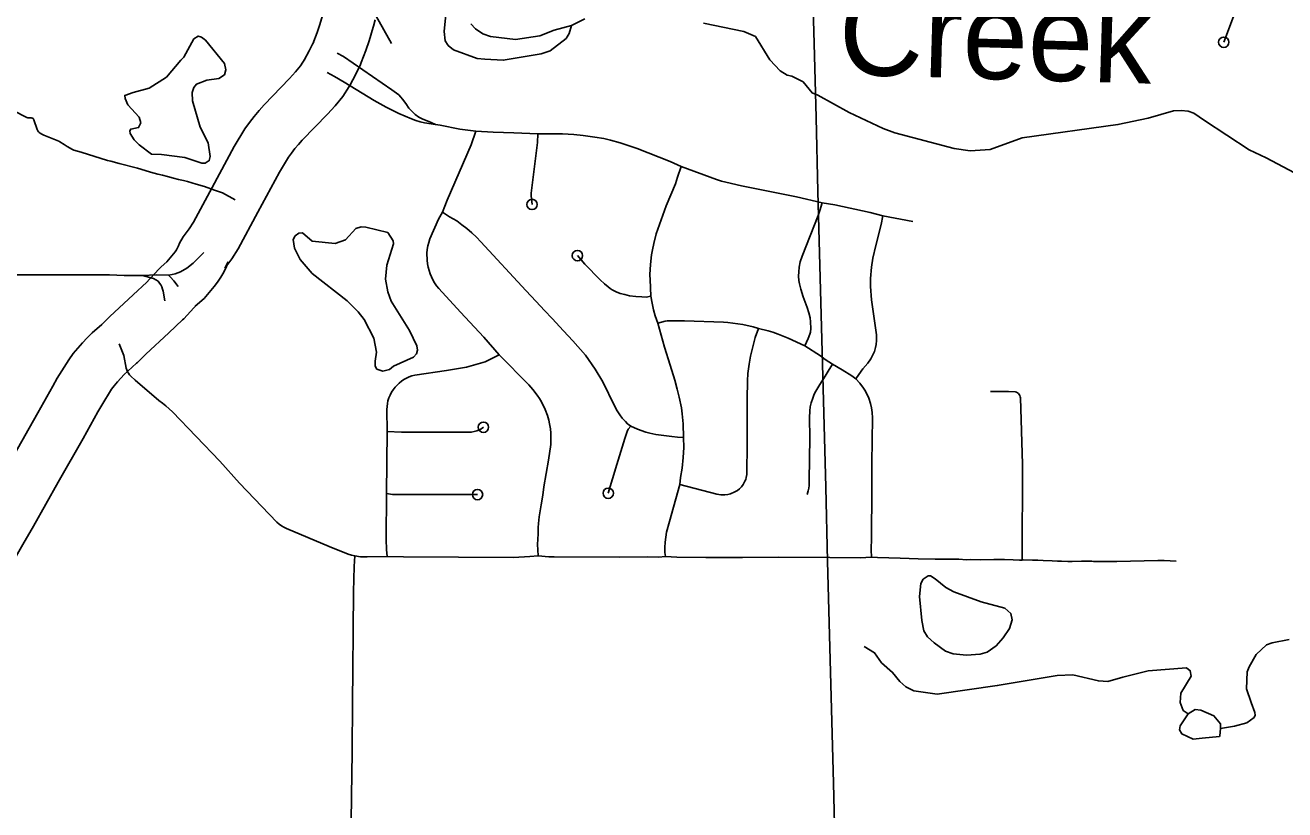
# Model space of a CAD drawing. Extents: x -19 to 366, y -4 to 359.
# Drawn here: x 148.706 to 149.853, y 187.469 to 188.183 of the extents above; entities that cross this region are included whole.
import ezdxf

# ---------------------------------------------------------------- set-up
doc = ezdxf.new("R2010")
doc.units = 0
for name, color, linetype in [('R_Contour Annot', 7, 'Continuous'), ('R_Striping', 7, 'Continuous'), ('R_Temp Easement', 7, 'Continuous'), ('R_Vert Alg', 7, 'Continuous'), ('Sheet Fence', 7, 'Continuous')]:
    doc.layers.add(name, color=color, linetype=linetype)

msp = doc.modelspace()

# ---------------------------------------------------------------- linework, layer by layer
at = {"layer": 'R_Contour Annot'}
for p, q in [((149.0244, 188.188), (149.023, 188.1824)), ((149.023, 188.1824), (149.0227, 188.1813)), ((148.9684, 188.1682), (148.9676, 188.1663)), ((148.9606, 188.1528), (148.9597, 188.1513)), ((149.0117, 188.1493), (149.0109, 188.1475)), ((149.0015, 188.129), (149.0006, 188.1275)), ((148.9176, 188.013), (148.9176, 188.0129)), ((148.8463, 187.9848), (148.8495, 187.9906)), ((148.8874, 187.9621), (148.8905, 187.9678)), ((148.8155, 187.9484), (148.8278, 187.9615)), ((148.8278, 187.9615), (148.8296, 187.9632)), ((148.8165, 187.9493), (148.8155, 187.9484)), ((148.8623, 187.9291), (148.85, 187.9159)), ((148.8606, 187.9274), (148.8623, 187.9291)), ((148.7755, 187.9108), (148.7748, 187.9101)), ((148.85, 187.9159), (148.849, 187.915)), ((148.8078, 187.8761), (148.807, 187.8754)), ((148.7357, 187.7672), (148.7358, 187.7672))]:
    msp.add_line(p, q, dxfattribs=at)
for points in [[(148.9676, 188.1663), (148.9715, 188.1765), (148.974, 188.1837), (148.9774, 188.1949)], [(149.0227, 188.1813), (149.019, 188.169), (149.0159, 188.1602), (149.0117, 188.1493)], [(148.9597, 188.1513), (148.9642, 188.1597), (148.9684, 188.1682)], [(148.876, 188.0354), (148.8961, 188.0728), (148.9058, 188.0888), (148.91, 188.0947), (148.9142, 188.1002), (148.9186, 188.1056), (148.9233, 188.1108), (148.9464, 188.1345), (148.9518, 188.1406), (148.9564, 188.1461), (148.9606, 188.1528)], [(149.0109, 188.1475), (149.0064, 188.1381), (149.0015, 188.129)], [(149.0006, 188.1275), (148.9948, 188.1183), (148.9878, 188.1097), (148.981, 188.1022), (148.9578, 188.0784), (148.9545, 188.0747), (148.9512, 188.0708), (148.9482, 188.0667), (148.9454, 188.0629), (148.9372, 188.0493), (148.9176, 188.013)], [(148.8495, 187.9906), (148.8549, 187.9977), (148.8588, 188.0038), (148.876, 188.0355)], [(148.9176, 188.0129), (148.8996, 187.9796), (148.8938, 187.9706), (148.8874, 187.9621)], [(148.8296, 187.9632), (148.8348, 187.9677), (148.8408, 187.975), (148.8423, 187.9769), (148.8435, 187.9786), (148.8445, 187.9804), (148.8453, 187.9822), (148.8463, 187.9848)], [(148.8905, 187.9678), (148.8889, 187.9635), (148.8865, 187.9585), (148.8838, 187.9538), (148.8809, 187.9493), (148.8778, 187.9453), (148.8687, 187.9345), (148.8606, 187.9274)], [(148.7748, 187.9101), (148.7829, 187.918), (148.8041, 187.9376), (148.8165, 187.9493)], [(148.6946, 187.7906), (148.7171, 187.8303), (148.7307, 187.8546), (148.7349, 187.8619), (148.7453, 187.8786), (148.7495, 187.8842), (148.7536, 187.8892), (148.7578, 187.8939), (148.7622, 187.8986), (148.7668, 187.903), (148.7755, 187.9108)], [(148.849, 187.915), (148.8365, 187.9031), (148.8155, 187.8836), (148.8078, 187.8761)], [(148.807, 187.8754), (148.7991, 187.8683), (148.7958, 187.8652), (148.7927, 187.8619), (148.7897, 187.8585), (148.7868, 187.855), (148.7844, 187.8519), (148.7755, 187.8374), (148.7718, 187.8312), (148.7584, 187.807), (148.7357, 187.7672)], [(148.7358, 187.7672), (148.7131, 187.7271), (148.7035, 187.7106), (148.6861, 187.6803), (148.6785, 187.6675)]]:
    msp.add_lwpolyline(points, dxfattribs=at)
at = {"layer": 'R_Striping'}
for points in [[(149.8352, 188.2614), (149.8337, 188.2602), (149.8323, 188.2589), (149.8311, 188.2574), (149.8302, 188.2557), (149.8294, 188.2539), (149.8258, 188.2431), (149.8205, 188.2289), (149.8137, 188.2116), (149.8025, 188.1815), (149.7971, 188.1676)], [(149.0794, 188.0927), (149.0755, 188.0945), (149.0717, 188.096), (149.0679, 188.0976), (149.0641, 188.0995), (149.0609, 188.102), (149.0578, 188.1048), (149.0549, 188.1077), (149.0523, 188.1118), (149.0494, 188.1158), (149.0477, 188.1178), (149.0459, 188.1197), (149.0439, 188.1214), (149.0417, 188.1229), (149.0395, 188.1243), (148.9956, 188.1548), (148.9897, 188.1578)], [(149.0794, 188.0927), (149.0693, 188.0942), (149.0653, 188.0951), (149.0614, 188.0964), (149.0576, 188.0979), (149.0458, 188.1029), (149.0343, 188.1085), (149.0236, 188.1145), (148.9961, 188.1314), (148.9872, 188.1365), (148.9806, 188.1401)], [(148.8968, 188.0242), (148.8852, 188.0305), (148.878, 188.0331), (148.8691, 188.0362), (148.8613, 188.0386), (148.8536, 188.0408), (148.8498, 188.0417), (148.8454, 188.0427), (148.8407, 188.044), (148.8353, 188.0454), (148.8306, 188.0466), (148.8264, 188.0477), (148.8199, 188.0495), (148.815, 188.051), (148.808, 188.0531), (148.7913, 188.0573), (148.7836, 188.0594), (148.7806, 188.0601), (148.7567, 188.0675), (148.7499, 188.0693), (148.748, 188.0702), (148.7444, 188.0724), (148.744, 188.0728), (148.7412, 188.0747), (148.7373, 188.077), (148.7362, 188.0776), (148.7349, 188.0781), (148.7227, 188.0832), (148.7208, 188.0841), (148.7192, 188.085), (148.7185, 188.0855), (148.7178, 188.0861), (148.7172, 188.0869), (148.7168, 188.0877), (148.7166, 188.0882), (148.7134, 188.097), (148.7132, 188.0976), (148.7128, 188.0981), (148.7124, 188.0984), (148.7118, 188.0986), (148.7115, 188.0987), (148.7091, 188.0987), (148.7082, 188.0988), (148.7073, 188.0991), (148.7065, 188.0995), (148.6952, 188.1053)], [(149.1159, 188.0867), (149.1016, 188.0885), (149.0836, 188.0921), (149.0794, 188.0927)], [(149.1159, 188.0867), (149.1119, 188.0742), (149.0899, 188.024), (149.0858, 188.013)], [(149.1726, 188.0844), (149.1505, 188.0853), (149.1412, 188.0854), (149.1319, 188.0857), (149.1159, 188.0867)], [(149.1726, 188.0844), (149.1721, 188.0764), (149.1716, 188.0716), (149.1663, 188.0303), (149.1663, 188.0279), (149.1672, 188.02)], [(149.3029, 188.0545), (149.2929, 188.0592), (149.263, 188.0709), (149.2566, 188.0732), (149.2474, 188.0762), (149.2388, 188.0786), (149.2325, 188.08), (149.2245, 188.0813), (149.2137, 188.0828), (149.2053, 188.0837), (149.1949, 188.0842), (149.1726, 188.0844)], [(149.3029, 188.0545), (149.2998, 188.0448), (149.2978, 188.0389), (149.2894, 188.0188), (149.2832, 188.0018), (149.2803, 187.9932), (149.278, 187.9846), (149.2768, 187.9788), (149.276, 187.974), (149.2753, 187.9683), (149.2748, 187.9615), (149.2746, 187.9556), (149.2747, 187.9516), (149.2755, 187.9364)], [(149.4315, 188.0216), (149.4081, 188.0268), (149.3581, 188.0371), (149.3436, 188.0403), (149.3399, 188.0413), (149.3352, 188.0428), (149.3029, 188.0545)], [(149.4315, 188.0216), (149.4294, 188.0146), (149.4278, 188.01), (149.4131, 187.9729), (149.4114, 187.9677), (149.4104, 187.9628), (149.4101, 187.9588), (149.41, 187.9548), (149.4102, 187.9509), (149.4108, 187.9477), (149.412, 187.9429), (149.4141, 187.9358), (149.4177, 187.9263), (149.4193, 187.9214), (149.4204, 187.9169), (149.4209, 187.9132), (149.4211, 187.907), (149.4207, 187.9039), (149.4201, 187.9019), (149.4186, 187.898), (149.4157, 187.8912)], [(149.4867, 188.0096), (149.4751, 188.0127), (149.4429, 188.0196), (149.4315, 188.0216)], [(149.0858, 188.013), (149.0821, 188.0067), (149.0741, 187.9886), (149.0731, 187.9854), (149.0723, 187.9822), (149.0718, 187.9789), (149.0715, 187.9757), (149.0717, 187.9692), (149.072, 187.9661), (149.0726, 187.963), (149.0734, 187.96), (149.0744, 187.957), (149.0756, 187.9541), (149.0769, 187.9513), (149.0785, 187.9486), (149.0803, 187.946), (149.0822, 187.9436), (149.102, 187.9221), (149.1234, 187.8992), (149.1373, 187.8831)], [(149.2573, 187.8183), (149.2543, 187.8204), (149.2522, 187.8224), (149.2492, 187.8256), (149.2471, 187.8285), (149.2448, 187.8321), (149.2423, 187.8366), (149.2317, 187.8584), (149.2248, 187.8701), (149.216, 187.8828), (149.2045, 187.896), (149.196, 187.9049), (149.1857, 187.9161), (149.1786, 187.9235), (149.1711, 187.9318), (149.1616, 187.9418), (149.1207, 187.9861), (149.1166, 187.9903), (149.1123, 187.9942), (149.1079, 187.998), (149.1033, 188.0016), (149.0986, 188.005), (149.0922, 188.0088), (149.0858, 188.013)], [(149.4867, 188.0096), (149.4851, 188.0019), (149.4802, 187.9825), (149.4777, 187.9711), (149.4763, 187.9629), (149.4754, 187.9527), (149.4754, 187.9453), (149.4765, 187.9332), (149.4809, 187.9014), (149.481, 187.8963), (149.4807, 187.8926), (149.4801, 187.8897), (149.4791, 187.8863), (149.4777, 187.8832), (149.4758, 187.8796), (149.4731, 187.8755), (149.4686, 187.8703), (149.4647, 187.8653), (149.4621, 187.8613)], [(149.514, 188.0045), (149.4867, 188.0096)], [(148.8684, 187.9763), (148.8586, 187.9666), (148.8529, 187.9619), (148.8471, 187.9587), (148.8446, 187.9577), (148.8421, 187.9568), (148.8394, 187.9561), (148.8362, 187.9557)], [(149.2755, 187.9364), (149.2713, 187.9357), (149.2671, 187.9358), (149.2616, 187.9361), (149.2561, 187.9369), (149.2516, 187.9379), (149.2475, 187.9391), (149.2437, 187.9405), (149.2402, 187.9423), (149.2384, 187.9434), (149.2364, 187.9449), (149.2332, 187.9477), (149.2294, 187.9514), (149.2154, 187.9657), (149.2085, 187.9734)], [(148.8125, 187.9552), (148.7958, 187.9553), (148.7825, 187.9559), (148.7078, 187.9559), (148.6762, 187.9558), (148.657, 187.9551), (148.6327, 187.9548), (148.618, 187.955)], [(148.8362, 187.9557), (148.8248, 187.9559), (148.8125, 187.9552)], [(148.8327, 187.9322), (148.8312, 187.941), (148.8308, 187.943), (148.83, 187.9449), (148.8291, 187.9467), (148.828, 187.9485), (148.8267, 187.9501), (148.8247, 187.9515), (148.8225, 187.9526), (148.8125, 187.9552)], [(148.8451, 187.9453), (148.8411, 187.9505), (148.8381, 187.9538), (148.8362, 187.9557)], [(149.2755, 187.9364), (149.2766, 187.9301), (149.2779, 187.9242), (149.2795, 187.9185), (149.2817, 187.9121)], [(149.2817, 187.9121), (149.2886, 187.9139), (149.2903, 187.9141), (149.2928, 187.9142), (149.3062, 187.9141), (149.3415, 187.913), (149.3456, 187.9125), (149.3592, 187.9106), (149.3686, 187.9086), (149.3733, 187.9071)], [(149.2817, 187.9121), (149.2879, 187.8901), (149.2929, 187.8737), (149.2972, 187.86), (149.2994, 187.8519), (149.3012, 187.8445), (149.3032, 187.8349), (149.3039, 187.8295), (149.3049, 187.8204), (149.3052, 187.8079)], [(149.3733, 187.9071), (149.3704, 187.8988), (149.3662, 187.882), (149.3648, 187.8746), (149.3638, 187.8662), (149.3634, 187.8595), (149.3632, 187.8427), (149.3631, 187.7996), (149.3629, 187.7773), (149.3627, 187.7741), (149.3623, 187.7714), (149.3619, 187.7697), (149.3611, 187.768), (149.3594, 187.765), (149.358, 187.7631), (149.356, 187.7611), (149.3543, 187.7597), (149.3518, 187.7583), (149.3479, 187.7566), (149.3454, 187.7559), (149.3427, 187.7556), (149.3391, 187.7557), (149.3356, 187.7563), (149.3017, 187.765)], [(149.3733, 187.9071), (149.3822, 187.905), (149.3864, 187.9037), (149.3914, 187.902), (149.4004, 187.8983), (149.4157, 187.8912)], [(149.0059, 187.7002), (149.0028, 187.7008), (148.9998, 187.7018), (148.9826, 187.7087), (148.9437, 187.725), (148.9413, 187.7262), (148.939, 187.7275), (148.9368, 187.7291), (148.9348, 187.7309), (148.9009, 187.7663), (148.8829, 187.7862), (148.8397, 187.8311), (148.8368, 187.834), (148.8338, 187.8366), (148.8307, 187.8392), (148.8274, 187.8415), (148.8057, 187.8602), (148.8019, 187.8637), (148.8007, 187.865), (148.7997, 187.8664), (148.7989, 187.8678), (148.7982, 187.8694), (148.7977, 187.871), (148.7955, 187.8826), (148.7913, 187.8931)], [(149.4157, 187.8912), (149.43, 187.8822), (149.4343, 187.879), (149.4409, 187.8745)], [(149.1373, 187.8831), (149.1319, 187.8805), (149.1283, 187.8785), (149.1245, 187.8768), (149.1074, 187.8719), (149.0892, 187.8689), (149.0604, 187.8645), (149.0579, 187.8639), (149.0553, 187.863), (149.0529, 187.8619), (149.0506, 187.8606), (149.0484, 187.8591), (149.0463, 187.8574), (149.0444, 187.8556), (149.0426, 187.8537), (149.0408, 187.8514), (149.0393, 187.849), (149.0379, 187.8465), (149.0368, 187.8439), (149.036, 187.8414), (149.0355, 187.8388), (149.0352, 187.8362), (149.035, 187.8335), (149.0352, 187.8133)], [(149.1373, 187.8831), (149.1643, 187.8557), (149.1678, 187.8517), (149.172, 187.8464), (149.174, 187.8434), (149.1758, 187.8402), (149.1791, 187.8334), (149.1812, 187.8279), (149.1824, 187.8237), (149.1832, 187.8202), (149.1839, 187.8159), (149.1843, 187.8117), (149.1844, 187.8053), (149.1843, 187.8014), (149.1822, 187.7871), (149.1781, 187.7631), (149.177, 187.7553), (149.1755, 187.7466), (149.1738, 187.7358), (149.173, 187.7297), (149.1727, 187.7259), (149.1728, 187.7202), (149.1723, 187.7104), (149.1725, 187.7056), (149.1729, 187.7001)], [(149.4409, 187.8745), (149.4368, 187.8684), (149.4342, 187.8638), (149.4292, 187.8562), (149.4256, 187.8502), (149.4242, 187.8472), (149.4228, 187.8437), (149.4215, 187.8394), (149.4206, 187.8357), (149.4202, 187.8323), (149.42, 187.8257), (149.4201, 187.8076), (149.4197, 187.769), (149.4195, 187.7642), (149.4192, 187.7617), (149.4188, 187.7593), (149.4179, 187.7561)], [(149.4409, 187.8745), (149.4497, 187.8694), (149.4585, 187.8639), (149.4621, 187.8613)], [(149.4621, 187.8613), (149.4656, 187.8573), (149.469, 187.8529), (149.4703, 187.8509), (149.4717, 187.8483), (149.4738, 187.8436), (149.4755, 187.8389), (149.4764, 187.8349), (149.477, 187.8307), (149.4772, 187.8257), (149.4767, 187.7846), (149.4766, 187.7464), (149.4763, 187.7303), (149.4763, 187.7165), (149.476, 187.7055), (149.4762, 187.6989)], [(149.5847, 187.8497), (149.5891, 187.8497), (149.6012, 187.8499), (149.6073, 187.8495), (149.6084, 187.8492), (149.6094, 187.8486)], [(149.6094, 187.8486), (149.6102, 187.8479), (149.6109, 187.8471), (149.6114, 187.8461), (149.6118, 187.845), (149.6119, 187.8439), (149.6138, 187.7837), (149.6135, 187.6963)], [(149.2573, 187.8183), (149.2548, 187.8156), (149.2537, 187.8134), (149.2516, 187.807), (149.2445, 187.7833), (149.2366, 187.7571)], [(149.3052, 187.8079), (149.2997, 187.8081), (149.2945, 187.8087), (149.2799, 187.8107), (149.2746, 187.8117), (149.271, 187.8127), (149.2634, 187.8154), (149.2573, 187.8183)], [(149.0352, 187.8133), (149.0347, 187.7569)], [(149.0352, 187.8133), (149.0485, 187.8128), (149.1119, 187.8127), (149.1145, 187.8132), (149.1171, 187.814), (149.1196, 187.815), (149.1229, 187.8172)], [(149.3052, 187.8079), (149.3055, 187.7989), (149.3049, 187.7897), (149.3039, 187.78), (149.3024, 187.7714), (149.3017, 187.765)], [(149.3017, 187.765), (149.2923, 187.7315), (149.2898, 187.7217), (149.2885, 187.7125), (149.288, 187.7077), (149.2882, 187.7033), (149.2887, 187.6995)], [(149.0347, 187.7569), (149.0345, 187.7151), (149.0347, 187.7058), (149.0354, 187.6996)], [(149.0347, 187.7569), (149.0401, 187.756), (149.0515, 187.7561), (149.0779, 187.7559), (149.1176, 187.7559)], [(149.0059, 187.7002), (149.0051, 187.6906), (149.0046, 187.6673), (149.0042, 187.6325), (149.0041, 187.5956), (149.0036, 187.5678), (149.0034, 187.5212), (149.0027, 187.4817), (149.0027, 187.4756), (149.0023, 187.4522)], [(149.0354, 187.6996), (149.0172, 187.6992), (149.011, 187.6993), (149.0059, 187.7002)], [(149.1729, 187.7001), (149.1652, 187.6995), (149.1504, 187.6988), (149.0502, 187.6992), (149.0354, 187.6996)], [(149.2887, 187.6995), (149.2825, 187.699), (149.272, 187.6992), (149.247, 187.6991), (149.1875, 187.6993), (149.1824, 187.6994), (149.1729, 187.7001)], [(149.3256, 187.6988), (149.299, 187.699), (149.2887, 187.6995)], [(149.4762, 187.6989), (149.4659, 187.6985), (149.4385, 187.6988), (149.3918, 187.6989), (149.3589, 187.6986), (149.3256, 187.6988)], [(149.556, 187.6971), (149.5342, 187.6971), (149.5188, 187.6974), (149.5025, 187.698), (149.4817, 187.6986), (149.4762, 187.6989)], [(149.6135, 187.6963), (149.611, 187.6963), (149.6053, 187.6964), (149.5975, 187.6967), (149.5878, 187.6967), (149.5757, 187.6966), (149.5668, 187.6967), (149.563, 187.6966), (149.556, 187.6971)], [(149.6688, 187.6954), (149.6676, 187.6954), (149.6592, 187.6951), (149.655, 187.695), (149.6494, 187.6952), (149.6458, 187.6954), (149.641, 187.6955), (149.6326, 187.6958), (149.6278, 187.6961), (149.6231, 187.6962), (149.615, 187.6964), (149.6135, 187.6963)], [(149.7538, 187.6954), (149.743, 187.6958), (149.737, 187.6958), (149.6999, 187.6951), (149.6784, 187.695), (149.6771, 187.6952), (149.6762, 187.6953), (149.6726, 187.6953), (149.67, 187.6954), (149.6688, 187.6954)]]:
    msp.add_lwpolyline(points, dxfattribs=at)
for centre in [(149.7971, 188.1676), (149.1672, 188.02), (149.2085, 187.9734), (149.1229, 187.8172), (149.2366, 187.7571), (149.1176, 187.7559)]:
    msp.add_circle(centre, 0.00473, dxfattribs=at)
at = {"layer": 'R_Temp Easement'}
for points in [[(149.0889, 188.2241), (149.0864, 188.2212), (149.0859, 188.2157), (149.0895, 188.202), (149.0872, 188.1775), (149.0881, 188.1688), (149.0908, 188.1648), (149.0958, 188.1607), (149.1172, 188.153), (149.1241, 188.1521), (149.141, 188.1512), (149.1755, 188.157), (149.1836, 188.1599), (149.1984, 188.1712), (149.201, 188.1757), (149.2032, 188.1828)], [(149.1116, 188.1845), (149.1156, 188.1799), (149.1225, 188.1754), (149.1295, 188.1728), (149.1521, 188.17), (149.1743, 188.1735), (149.1875, 188.1785), (149.2032, 188.1828), (149.2152, 188.1891)], [(149.3233, 188.185), (149.36, 188.1775), (149.3706, 188.1728), (149.3838, 188.1516), (149.3932, 188.1416), (149.3996, 188.1378), (149.4038, 188.1367), (149.4141, 188.1316), (149.4223, 188.1216), (149.4276, 188.1194)], [(148.8475, 188.1513), (148.8501, 188.1541), (148.8591, 188.1707), (148.8633, 188.1732), (148.8663, 188.1722), (148.8698, 188.1696), (148.8873, 188.1484), (148.8885, 188.1425), (148.8872, 188.1381), (148.8821, 188.1347), (148.8711, 188.133), (148.8616, 188.1295), (148.8591, 188.1264), (148.8576, 188.1219), (148.858, 188.1143), (148.865, 188.0902)], [(148.865, 188.0902), (148.8723, 188.0762), (148.874, 188.0635), (148.8733, 188.0599), (148.8697, 188.0576), (148.8664, 188.0576), (148.8509, 188.0628), (148.8298, 188.0654), (148.8207, 188.0659), (148.8095, 188.0742), (148.8049, 188.0788), (148.8013, 188.0846), (148.8009, 188.0869), (148.8018, 188.0886), (148.809, 188.09), (148.8109, 188.0942), (148.8095, 188.0995), (148.7992, 188.1106), (148.7966, 188.1163), (148.7964, 188.1192), (148.8039, 188.1218), (148.8185, 188.1257), (148.8342, 188.136), (148.8475, 188.1513)], [(149.8983, 188.0295), (149.8357, 188.0624), (149.8202, 188.0697), (149.7797, 188.0964), (149.7698, 188.103), (149.7646, 188.105), (149.7583, 188.1056), (149.7515, 188.1051), (149.7283, 188.0986), (149.7008, 188.0927), (149.6137, 188.0807), (149.5845, 188.07), (149.5661, 188.0687), (149.5515, 188.0708), (149.4976, 188.0853), (149.4871, 188.0891), (149.456, 188.1036), (149.4276, 188.1194)], [(149.0158, 187.9993), (149.0115, 187.9995), (149.0067, 187.998), (148.9975, 187.9877), (148.988, 187.9846), (148.9669, 187.9866), (148.9582, 187.9942), (148.9549, 187.994), (148.9514, 187.9913), (148.9498, 187.988), (148.951, 187.9803), (148.956, 187.97), (148.9671, 187.9572), (148.9988, 187.9324), (149.0089, 187.9224), (149.0143, 187.9152), (149.0233, 187.8982), (149.0256, 187.8855), (149.0243, 187.8773), (149.0245, 187.8727), (149.0259, 187.8701), (149.0314, 187.8684), (149.0374, 187.8699), (149.041, 187.8728), (149.0594, 187.8811), (149.062, 187.8839), (149.063, 187.8873), (149.0624, 187.8913), (149.0557, 187.9053), (149.0389, 187.932), (149.0358, 187.9406), (149.0339, 187.9521), (149.0349, 187.9647), (149.0411, 187.9841), (149.0407, 187.9869), (149.0358, 187.9945)], [(149.0358, 187.9945), (149.0158, 187.9993)], [(149.5513, 187.6673), (149.5441, 187.6715), (149.5344, 187.6793), (149.53, 187.6819), (149.5279, 187.682), (149.5234, 187.6789), (149.5213, 187.6749), (149.5201, 187.6632), (149.5221, 187.6412), (149.524, 187.6318), (149.5273, 187.6265), (149.5333, 187.6211), (149.5437, 187.6134), (149.5507, 187.6109), (149.5629, 187.6098), (149.5752, 187.6106), (149.5818, 187.6124), (149.5898, 187.6183), (149.5961, 187.6255), (149.602, 187.6341), (149.6045, 187.6418), (149.6031, 187.6478), (149.5979, 187.6525), (149.5762, 187.6583)], [(149.5513, 187.6673), (149.5762, 187.6583)], [(149.8568, 187.6241), (149.8412, 187.6211), (149.8359, 187.6191)], [(149.8359, 187.6191), (149.8266, 187.6104), (149.8202, 187.5992), (149.8185, 187.5946), (149.8179, 187.579), (149.8221, 187.5668), (149.8253, 187.5575), (149.8257, 187.5551), (149.8248, 187.553), (149.8182, 187.5483), (149.8069, 187.545), (149.7943, 187.543), (149.7942, 187.5472), (149.7882, 187.5545), (149.7762, 187.5597), (149.771, 187.5604), (149.7648, 187.5565), (149.7602, 187.5594), (149.7573, 187.5668), (149.7581, 187.5751), (149.7674, 187.5907), (149.7666, 187.5956), (149.7631, 187.5982), (149.7283, 187.5954), (149.7053, 187.5896), (149.6915, 187.5857), (149.683, 187.5863), (149.6596, 187.5919), (149.6454, 187.5911), (149.5908, 187.582), (149.5362, 187.5744), (149.5149, 187.5774), (149.5075, 187.5808), (149.5021, 187.5859), (149.4955, 187.5941), (149.4856, 187.6028), (149.4792, 187.612), (149.4698, 187.6175)], [(149.7648, 187.5565), (149.7573, 187.5455), (149.7568, 187.5417), (149.7589, 187.5383), (149.7693, 187.5334), (149.7774, 187.5343), (149.7931, 187.5356), (149.7936, 187.5364), (149.7943, 187.543)]]:
    msp.add_lwpolyline(points, dxfattribs=at)
at = {"layer": 'R_Vert Alg'}
msp.add_lwpolyline([(149.0254, 188.1913), (149.0391, 188.1664)], dxfattribs=at)
at = {"layer": 'Sheet Fence'}
for points in [[(154.1159, 1.8709), (153.9063, 10.4874), (153.696, 19.1041), (153.485, 27.7209), (153.2733, 36.3378), (153.0608, 44.9549), (152.8476, 53.5721), (152.6337, 62.1894), (152.419, 70.8069), (152.2036, 79.4245), (151.9875, 88.0422), (151.7707, 96.6601), (151.5531, 105.2782), (151.3348, 113.8963), (151.1158, 122.5147), (150.8961, 131.1331), (150.6757, 139.7517), (150.4545, 148.3704), (150.2326, 156.9893), (150.0101, 165.6083), (149.7867, 174.2275), (149.5627, 182.8468), (149.338, 191.4662), (149.1125, 200.0858), (148.8864, 208.7055), (148.6595, 217.3254), (148.4319, 225.9454), (148.2037, 234.5655), (147.9747, 243.1858), (147.745, 251.8063), (147.5146, 260.4269), (147.2835, 269.0476), (147.0517, 277.6685), (146.8191, 286.2895), (146.5859, 294.9106), (146.352, 303.5319), (146.1174, 312.1534), (145.8821, 320.775), (145.6461, 329.3967), (145.4094, 338.0186), (145.172, 346.6406)], [(0, 180.8999), (7.1228, 180.9044), (14.2457, 180.9176), (21.3685, 180.9397), (28.4912, 180.9706), (35.614, 181.0103), (42.7366, 181.0589), (49.8592, 181.1163), (56.9818, 181.1825), (64.1042, 181.2575), (71.2266, 181.3414), (78.3488, 181.4341), (85.4709, 181.5357), (92.5929, 181.646), (99.7147, 181.7652), (106.8364, 181.8933), (113.9579, 182.0301), (121.0793, 182.1758), (128.2005, 182.3303), (135.3214, 182.4936), (142.4422, 182.6658), (149.5627, 182.8468), (156.683, 183.0366), (163.8031, 183.2352), (170.9229, 183.4427), (178.0425, 183.659), (185.1617, 183.8841), (192.2807, 184.1181), (199.3994, 184.3608), (206.5178, 184.6124), (213.6359, 184.8728), (220.7537, 185.1421), (227.8711, 185.4201), (234.9881, 185.707), (242.1048, 186.0027), (249.2212, 186.3073), (256.3371, 186.6206), (263.4526, 186.9428), (270.5678, 187.2738), (277.6825, 187.6136), (284.7968, 187.9622), (291.9107, 188.3197), (299.0241, 188.6859), (306.1371, 189.061), (313.2495, 189.4449), (320.3615, 189.8377), (327.4731, 190.2392), (334.5841, 190.6495), (341.6946, 191.0687)]]:
    msp.add_spline(points, degree=3, dxfattribs=at)

# ---------------------------------------------------------------- texts
at = {"layer": 'R_Temp Easement'}
msp.add_text('Creek', height=0.08, rotation=358.3002, dxfattribs=at).set_placement((149.4455, 188.1384))

doc.saveas('drawing.dxf')
